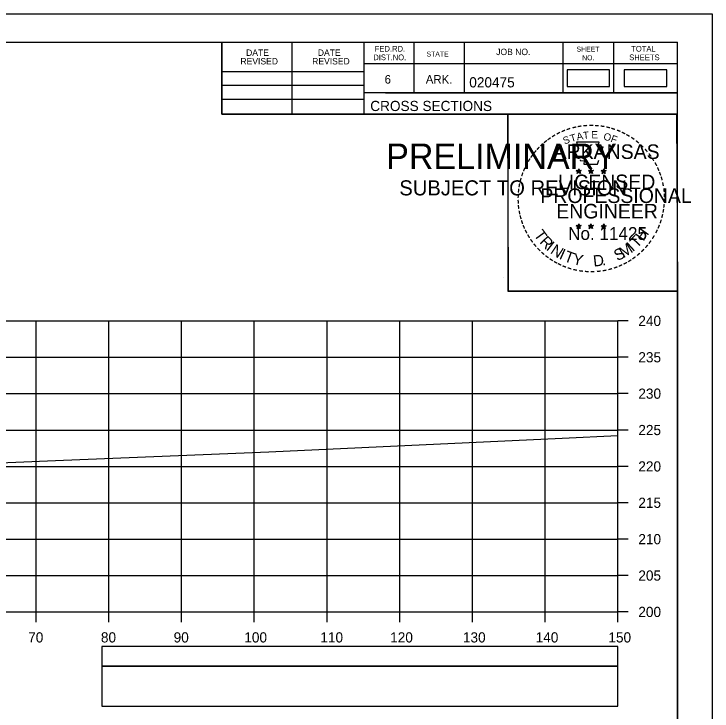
# Model space of a CAD drawing. Extents: x 1386544 to 1388153, y 379785 to 390999.
# Drawn here: x 1387426.6 to 1387522.6, y 389196.4 to 389292.2 of the extents above; entities that cross this region are included whole.
import ezdxf

# ---------------------------------------------------------------- set-up
doc = ezdxf.new("R2010")
doc.units = 0
for name, color, linetype in [('R_Axis', 7, 'Continuous'), ('R_Axis Annot', 7, 'Continuous'), ('R_Border', 7, 'Continuous'), ('R_Border PE', 7, 'Continuous'), ('R_Border Prem', 7, 'Continuous'), ('R_Exist Surface', 7, 'Continuous'), ('R_Grid', 7, 'Continuous'), ('R_No Plot', 7, 'Continuous'), ('S_SHOULDER', 7, 'Continuous')]:
    doc.layers.add(name, color=color, linetype=linetype)

msp = doc.modelspace()

# ---------------------------------------------------------------- linework, layer by layer
at = {"layer": 'R_Axis'}
for p, q in [((1387509.676, 389210.047), (1387509.676, 389250.047)), ((1387511.076, 389250.047), (1387509.676, 389250.047)), ((1387511.076, 389245.047), (1387509.676, 389245.047)), ((1387511.076, 389240.047), (1387509.676, 389240.047)), ((1387511.076, 389235.047), (1387509.676, 389235.047)), ((1387511.076, 389230.047), (1387509.676, 389230.047)), ((1387511.076, 389225.047), (1387509.676, 389225.047)), ((1387511.076, 389220.047), (1387509.676, 389220.047)), ((1387511.076, 389215.047), (1387509.676, 389215.047)), ((1387209.676, 389210.047), (1387509.676, 389210.047)), ((1387429.676, 389208.647), (1387429.676, 389210.047)), ((1387439.676, 389208.647), (1387439.676, 389210.047)), ((1387449.676, 389208.647), (1387449.676, 389210.047)), ((1387459.676, 389208.647), (1387459.676, 389210.047)), ((1387469.676, 389208.647), (1387469.676, 389210.047)), ((1387479.676, 389208.647), (1387479.676, 389210.047)), ((1387489.676, 389208.647), (1387489.676, 389210.047)), ((1387499.676, 389208.647), (1387499.676, 389210.047)), ((1387509.676, 389208.647), (1387509.676, 389210.047)), ((1387511.076, 389210.047), (1387509.676, 389210.047))]:
    msp.add_line(p, q, dxfattribs=at)
at = {"layer": 'R_Axis Annot'}
for points in [[(1387438.697, 389202.603), (1387509.676, 389202.603), (1387509.676, 389205.312), (1387438.697, 389205.312)], [(1387438.697, 389197.076), (1387509.676, 389197.076), (1387509.676, 389202.603), (1387438.697, 389202.603)]]:
    msp.add_lwpolyline(points, close=True, dxfattribs=at)
at = {"layer": 'R_Border'}
for p, q in [((1387201.676, 389288.341), (1387517.856, 389288.341)), ((1387455.216, 389278.461), (1387455.216, 389288.341)), ((1387464.896, 389278.461), (1387464.896, 389288.341)), ((1387474.756, 389288.341), (1387474.756, 389278.461)), ((1387481.596, 389288.341), (1387481.596, 389281.401)), ((1387488.536, 389288.341), (1387488.536, 389281.401)), ((1387502.116, 389288.341), (1387502.116, 389281.401)), ((1387509.056, 389288.341), (1387509.056, 389281.401)), ((1387517.856, 389082.881), (1387517.856, 389288.341)), ((1387517.856, 389285.401), (1387474.756, 389285.401)), ((1387517.856, 389285.421), (1387517.856, 389285.421)), ((1387455.216, 389284.321), (1387474.756, 389284.321)), ((1387455.216, 389282.461), (1387474.756, 389282.461)), ((1387517.856, 389281.401), (1387474.756, 389281.401)), ((1387477.716, 389281.401), (1387517.856, 389281.401)), ((1387455.216, 389280.521), (1387474.756, 389280.521)), ((1387517.856, 389278.461), (1387455.216, 389278.461))]:
    msp.add_line(p, q, dxfattribs=at)
at = {"layer": 'R_Border PE'}
for p, q in [((1387503.941, 389270.716), (1387504.29, 389270.605)), ((1387503.941, 389270.716), (1387504.194, 389270.671)), ((1387503.941, 389270.716), (1387504.178, 389270.594)), ((1387504.29, 389270.97), (1387504.249, 389270.718)), ((1387504.29, 389270.605), (1387504.29, 389270.97)), ((1387504.29, 389270.97), (1387504.339, 389270.72)), ((1387504.637, 389270.716), (1387504.29, 389270.605)), ((1387504.637, 389270.716), (1387504.351, 389270.667)), ((1387504.637, 389270.716), (1387504.433, 389270.614)), ((1387505.611, 389270.716), (1387505.96, 389270.605)), ((1387505.611, 389270.716), (1387505.864, 389270.671)), ((1387505.611, 389270.716), (1387505.848, 389270.594)), ((1387505.96, 389270.97), (1387505.919, 389270.718)), ((1387505.96, 389270.605), (1387505.96, 389270.97)), ((1387505.96, 389270.97), (1387506.009, 389270.72)), ((1387506.307, 389270.716), (1387505.96, 389270.605)), ((1387506.307, 389270.716), (1387506.021, 389270.667)), ((1387506.307, 389270.716), (1387506.103, 389270.614)), ((1387507.724, 389270.958), (1387507.683, 389270.706)), ((1387507.724, 389270.593), (1387507.724, 389270.958)), ((1387507.724, 389270.958), (1387507.773, 389270.708)), ((1387504.074, 389270.308), (1387504.29, 389270.605)), ((1387504.074, 389270.308), (1387504.2, 389270.552)), ((1387504.074, 389270.308), (1387504.288, 389270.525)), ((1387504.503, 389270.308), (1387504.288, 389270.522)), ((1387504.503, 389270.308), (1387504.29, 389270.605)), ((1387504.503, 389270.308), (1387504.366, 389270.599)), ((1387505.744, 389270.308), (1387505.96, 389270.605)), ((1387505.744, 389270.308), (1387505.87, 389270.552)), ((1387505.744, 389270.308), (1387505.958, 389270.525)), ((1387506.173, 389270.308), (1387505.958, 389270.522)), ((1387506.173, 389270.308), (1387505.96, 389270.605)), ((1387506.173, 389270.308), (1387506.036, 389270.599)), ((1387507.375, 389270.704), (1387507.724, 389270.593)), ((1387507.375, 389270.704), (1387507.628, 389270.659)), ((1387507.375, 389270.704), (1387507.612, 389270.582)), ((1387507.508, 389270.296), (1387507.724, 389270.593)), ((1387507.508, 389270.296), (1387507.634, 389270.54)), ((1387507.508, 389270.296), (1387507.722, 389270.513)), ((1387507.937, 389270.296), (1387507.722, 389270.51)), ((1387508.071, 389270.704), (1387507.724, 389270.593)), ((1387507.937, 389270.296), (1387507.724, 389270.593)), ((1387508.071, 389270.704), (1387507.785, 389270.655)), ((1387507.937, 389270.296), (1387507.8, 389270.587)), ((1387508.071, 389270.704), (1387507.867, 389270.602)), ((1387503.937, 389263.143), (1387504.286, 389263.032)), ((1387503.937, 389263.143), (1387504.19, 389263.098)), ((1387503.937, 389263.143), (1387504.174, 389263.021)), ((1387504.286, 389263.397), (1387504.245, 389263.145)), ((1387504.286, 389263.032), (1387504.286, 389263.397)), ((1387504.286, 389263.397), (1387504.335, 389263.147)), ((1387504.633, 389263.143), (1387504.286, 389263.032)), ((1387504.633, 389263.143), (1387504.347, 389263.094)), ((1387504.633, 389263.143), (1387504.429, 389263.041)), ((1387505.606, 389263.143), (1387505.955, 389263.032)), ((1387505.606, 389263.143), (1387505.859, 389263.098)), ((1387505.606, 389263.143), (1387505.843, 389263.021)), ((1387505.955, 389263.397), (1387505.914, 389263.145)), ((1387505.955, 389263.032), (1387505.955, 389263.397)), ((1387505.955, 389263.397), (1387506.004, 389263.147)), ((1387506.302, 389263.143), (1387505.955, 389263.032)), ((1387506.302, 389263.143), (1387506.016, 389263.094)), ((1387506.302, 389263.143), (1387506.098, 389263.041)), ((1387507.373, 389263.133), (1387507.722, 389263.022)), ((1387507.373, 389263.133), (1387507.626, 389263.088)), ((1387507.373, 389263.133), (1387507.61, 389263.011)), ((1387507.722, 389263.387), (1387507.681, 389263.135)), ((1387507.722, 389263.022), (1387507.722, 389263.387)), ((1387507.722, 389263.387), (1387507.771, 389263.137)), ((1387508.069, 389263.133), (1387507.722, 389263.022)), ((1387508.069, 389263.133), (1387507.783, 389263.084)), ((1387508.069, 389263.133), (1387507.865, 389263.031)), ((1387504.07, 389262.735), (1387504.286, 389263.032)), ((1387504.07, 389262.735), (1387504.196, 389262.979)), ((1387504.07, 389262.735), (1387504.284, 389262.952)), ((1387504.499, 389262.735), (1387504.284, 389262.949)), ((1387504.499, 389262.735), (1387504.286, 389263.032)), ((1387504.499, 389262.735), (1387504.362, 389263.026)), ((1387505.739, 389262.735), (1387505.955, 389263.032)), ((1387505.739, 389262.735), (1387505.865, 389262.979)), ((1387505.739, 389262.735), (1387505.953, 389262.952)), ((1387506.168, 389262.735), (1387505.953, 389262.949)), ((1387506.168, 389262.735), (1387505.955, 389263.032)), ((1387506.168, 389262.735), (1387506.031, 389263.026)), ((1387507.506, 389262.725), (1387507.722, 389263.022)), ((1387507.506, 389262.725), (1387507.632, 389262.969)), ((1387507.506, 389262.725), (1387507.72, 389262.942)), ((1387507.935, 389262.725), (1387507.72, 389262.939)), ((1387507.935, 389262.725), (1387507.722, 389263.022)), ((1387507.935, 389262.725), (1387507.798, 389263.016))]:
    msp.add_line(p, q, dxfattribs=at)
for points in [[(1387503.982, 389274.594), (1387504.251, 389273.767)], [(1387507.493, 389273.672), (1387507.635, 389273.956), (1387506.95, 389273.932), (1387507.098, 389274.594), (1387503.982, 389274.594)], [(1387504.474, 389272.171), (1387504.474, 389272.084), (1387505.037, 389272.065), (1387504.983, 389271.592), (1387506.853, 389271.592), (1387507.054, 389272.128)], [(1387504.29, 389270.97), (1387504.503, 389270.308), (1387503.941, 389270.716), (1387504.637, 389270.716), (1387504.074, 389270.308), (1387504.29, 389270.97)], [(1387505.96, 389270.97), (1387506.173, 389270.308), (1387505.611, 389270.716), (1387506.307, 389270.716), (1387505.744, 389270.308), (1387505.96, 389270.97)], [(1387507.724, 389270.958), (1387507.937, 389270.296), (1387507.375, 389270.704), (1387508.071, 389270.704), (1387507.508, 389270.296), (1387507.724, 389270.958)], [(1387504.286, 389263.397), (1387504.499, 389262.735), (1387503.937, 389263.143), (1387504.633, 389263.143), (1387504.07, 389262.735), (1387504.286, 389263.397)], [(1387505.955, 389263.397), (1387506.168, 389262.735), (1387505.606, 389263.143), (1387506.302, 389263.143), (1387505.739, 389262.735), (1387505.955, 389263.397)], [(1387507.722, 389263.387), (1387507.935, 389262.725), (1387507.373, 389263.133), (1387508.069, 389263.133), (1387507.506, 389262.725), (1387507.722, 389263.387)]]:
    msp.add_lwpolyline(points, dxfattribs=at)
for centre, radius in [((1387504.289, 389270.604), 0.172), ((1387504.289, 389270.604), 0.145), ((1387504.289, 389270.604), 0.116), ((1387505.959, 389270.604), 0.172), ((1387505.959, 389270.604), 0.145), ((1387505.959, 389270.604), 0.116), ((1387507.723, 389270.592), 0.172), ((1387507.723, 389270.592), 0.145), ((1387504.289, 389270.604), 0.0991), ((1387504.289, 389270.604), 0.0747), ((1387504.289, 389270.604), 0.0495), ((1387504.289, 389270.604), 0.0296), ((1387505.959, 389270.604), 0.0991), ((1387505.959, 389270.604), 0.0747), ((1387505.959, 389270.604), 0.0495), ((1387505.959, 389270.604), 0.0296), ((1387507.723, 389270.592), 0.116), ((1387507.723, 389270.592), 0.0991), ((1387507.723, 389270.592), 0.0747), ((1387507.723, 389270.592), 0.0495), ((1387507.723, 389270.592), 0.0296), ((1387504.285, 389263.031), 0.172), ((1387504.285, 389263.031), 0.145), ((1387504.285, 389263.031), 0.116), ((1387504.285, 389263.031), 0.0991), ((1387504.285, 389263.031), 0.0747), ((1387504.285, 389263.031), 0.0495), ((1387504.285, 389263.031), 0.0296), ((1387505.954, 389263.031), 0.172), ((1387505.954, 389263.031), 0.145), ((1387505.954, 389263.031), 0.116), ((1387505.954, 389263.031), 0.0991), ((1387505.954, 389263.031), 0.0747), ((1387505.954, 389263.031), 0.0495), ((1387505.954, 389263.031), 0.0296), ((1387507.721, 389263.021), 0.172), ((1387507.721, 389263.021), 0.145), ((1387507.721, 389263.021), 0.116), ((1387507.721, 389263.021), 0.0991), ((1387507.721, 389263.021), 0.0747), ((1387507.721, 389263.021), 0.0495), ((1387507.721, 389263.021), 0.0296)]:
    msp.add_circle(centre, radius, dxfattribs=at)
at = {"layer": 'R_Exist Surface'}
msp.add_lwpolyline([(1387209.676, 389224.983), (1387215.026, 389224.85), (1387226.169, 389224.49), (1387241.258, 389224.328), (1387246.492, 389224.385), (1387256.193, 389224.164), (1387262.552, 389224.427), (1387271.36, 389224.58), (1387283.354, 389223.845), (1387289.212, 389224.003), (1387290.857, 389224.051), (1387299.843, 389225.003), (1387307.761, 389225.911), (1387311.003, 389226.283), (1387333.99, 389227.23), (1387358.675, 389228.01), (1387378.996, 389228.765), (1387409.347, 389229.916), (1387433.447, 389230.903), (1387461.681, 389232.028), (1387502.009, 389233.928), (1387509.676, 389234.295)], dxfattribs=at)
at = {"layer": 'R_Grid'}
for p, q in [((1387209.676, 389250.047), (1387509.676, 389250.047)), ((1387429.676, 389210.047), (1387429.676, 389250.047)), ((1387439.676, 389210.047), (1387439.676, 389250.047)), ((1387449.676, 389210.047), (1387449.676, 389250.047)), ((1387459.676, 389210.047), (1387459.676, 389250.047)), ((1387469.676, 389210.047), (1387469.676, 389250.047)), ((1387479.676, 389210.047), (1387479.676, 389250.047)), ((1387489.676, 389210.047), (1387489.676, 389250.047)), ((1387499.676, 389210.047), (1387499.676, 389250.047)), ((1387509.676, 389210.047), (1387509.676, 389250.047)), ((1387209.676, 389245.047), (1387509.676, 389245.047)), ((1387209.676, 389240.047), (1387509.676, 389240.047)), ((1387209.676, 389235.047), (1387509.676, 389235.047)), ((1387209.676, 389230.047), (1387509.676, 389230.047)), ((1387209.676, 389225.047), (1387509.676, 389225.047)), ((1387209.676, 389220.047), (1387509.676, 389220.047)), ((1387209.676, 389215.047), (1387509.676, 389215.047)), ((1387209.676, 389210.047), (1387509.676, 389210.047))]:
    msp.add_line(p, q, dxfattribs=at)
at = {"layer": 'R_No Plot'}
for p, q in [((1387189.275, 389292.235), (1387522.609, 389292.235)), ((1387493.89, 389256.005), (1387493.89, 389256.005))]:
    msp.add_line(p, q, dxfattribs=at)
for points in [[(1387189.269, 389292.235), (1387522.609, 389292.235), (1387522.609, 389078.898), (1387189.269, 389078.898)], [(1387435.596, 389288.341), (1387455.216, 389288.341), (1387455.216, 389278.461), (1387471.328, 389278.461), (1387494.528, 389278.461), (1387494.528, 389254.128), (1387517.856, 389254.128), (1387517.856, 389082.881), (1387201.676, 389082.881), (1387201.676, 389288.341)], [(1387494.528, 389278.461), (1387517.735, 389278.461), (1387517.856, 389254.128), (1387494.648, 389254.128)]]:
    msp.add_lwpolyline(points, close=True, dxfattribs=at)
at = {"layer": 'S_SHOULDER'}
for points in [[(1387502.669, 389282.246), (1387508.503, 389282.246), (1387508.503, 389284.556), (1387502.669, 389284.556)], [(1387510.539, 389282.246), (1387516.373, 389282.246), (1387516.373, 389284.556), (1387510.539, 389284.556)]]:
    msp.add_lwpolyline(points, close=True, dxfattribs=at)

# ---------------------------------------------------------------- texts
at = {"layer": 'R_Axis Annot'}
for s, p in [('240', (1387512.476, 389249.347)), ('235', (1387512.476, 389244.347)), ('230', (1387512.476, 389239.347)), ('225', (1387512.476, 389234.347)), ('220', (1387512.476, 389229.347)), ('215', (1387512.476, 389224.347)), ('210', (1387512.476, 389219.347)), ('205', (1387512.476, 389214.347)), ('200', (1387512.476, 389209.347)), ('70', (1387428.59, 389205.847)), ('80', (1387438.59, 389205.847)), ('90', (1387448.59, 389205.847)), ('100', (1387458.304, 389205.847)), ('110', (1387468.756, 389205.847)), ('120', (1387478.359, 389205.847)), ('130', (1387488.359, 389205.847)), ('140', (1387498.359, 389205.847)), ('150', (1387508.359, 389205.847))]:
    msp.add_text(s, height=1.4, dxfattribs=at).set_placement(p)
at = {"layer": 'R_Border'}
for s, height, p in [('DATE', 0.8792, (1387458.554, 389286.477)), ('DATE', 0.8792, (1387468.414, 389286.477)), ('FED.RD.', 0.7819, (1387476.236, 389287.061)), ('STATE', 0.684, (1387483.356, 389286.381)), ('JOB NO.', 0.8792, (1387492.936, 389286.581)), ('SHEET', 0.684, (1387503.976, 389287.061)), ('TOTAL', 0.7819, (1387511.496, 389287.061)), ('REVISED', 0.8792, (1387457.774, 389285.297)), ('REVISED', 0.8792, (1387467.634, 389285.297)), ('DIST.NO.', 0.7819, (1387476.036, 389285.881)), ('NO.', 0.684, (1387504.756, 389285.881)), ('SHEETS', 0.7819, (1387511.216, 389285.881)), ('6', 1.172, (1387477.596, 389282.661)), ('ARK.', 1.1723, (1387483.256, 389282.661)), ('020475', 1.4, (1387489.232, 389282.14)), ('CROSS SECTIONS', 1.4, (1387475.62, 389278.891))]:
    msp.add_text(s, height=height, rotation=360, dxfattribs=at).set_placement(p)
at = {"layer": 'R_Border PE'}
for s, height, rotation, p in [('-', 1.6, 19.17608, (1387502.73, 389275.721)), ('-', 1.6, 13.63015, (1387503.48, 389275.962)), ('-', 1.6, 10.21935, (1387504.158, 389276.124)), ('-', 1.6, 5.89682, (1387504.887, 389276.234)), ('-', 1.6, 0.18623, (1387505.659, 389276.306)), ('-', 1.6, 357.74304, (1387506.382, 389276.293)), ('-', 1.6, 352.16172, (1387507.126, 389276.237)), ('-', 1.6, 347.20489, (1387507.845, 389276.123)), ('-', 1.6, 342.3362, (1387508.48, 389275.968)), ('-', 1.6, 34.06357, (1387500.866, 389274.765)), ('-', 1.6, 28.79182, (1387501.463, 389275.135)), ('-', 1.6, 24.30721, (1387502.096, 389275.452)), ('T', 1, 16.4036, (1387503.251, 389274.603)), ('A', 1, 11.21318, (1387504.077, 389274.854)), ('T', 1, 6.02276, (1387504.926, 389275.02)), ('E', 1, 0.83234, (1387506.031, 389275.13)), ('O', 1, 350.4515, (1387507.635, 389274.92)), ('F', 1, 340.07066, (1387508.589, 389274.692)), ('-', 1.6, 337.85509, (1387509.215, 389275.745)), ('-', 1.6, 334.12109, (1387509.846, 389275.474)), ('-', 1.6, 329.64089, (1387510.425, 389275.191)), ('-', 1.6, 38.95066, (1387499.812, 389273.992)), ('-', 1.6, 36.23174, (1387500.288, 389274.37)), ('S', 1, 21.59401, (1387502.337, 389274.272)), ('-', 1.6, 325.86266, (1387511.068, 389274.83)), ('-', 1.6, 320.52971, (1387511.678, 389274.404)), ('-', 1.6, 48.42305, (1387498.931, 389273.097)), ('-', 1.6, 42.96224, (1387499.379, 389273.575)), ('ARKANSAS', 2, 360, (1387500.835, 389272.306)), ('-', 1.6, 315.57859, (1387512.277, 389273.916)), ('-', 1.6, 309.87973, (1387512.846, 389273.366)), ('-', 1.6, 54.23247, (1387498.115, 389272.044)), ('-', 1.6, 50.61417, (1387498.528, 389272.611)), ('-', 1.6, 306.65218, (1387513.371, 389272.764)), ('-', 1.6, 62.87135, (1387497.477, 389270.903)), ('-', 1.6, 58.07063, (1387497.79, 389271.517)), ('-', 1.4, 303.67529, (1387513.857, 389272.196)), ('-', 1.6, 299.66835, (1387514.176, 389271.589)), ('-', 1.6, 67.77427, (1387497.218, 389270.292)), ('-', 1.6, 294.66279, (1387514.5, 389270.977)), ('-', 1.6, 72.39447, (1387496.999, 389269.662)), ('LICENSED', 2, 360, (1387501.432, 389268.157)), ('DWB', 0.01, 360, (1387504.277, 389270.6)), ('DWB', 0.01, 360, (1387505.947, 389270.6)), ('DWB', 0.01, 360, (1387507.711, 389270.589)), ('-', 1.6, 290.57283, (1387514.757, 389270.4)), ('-', 1.6, 285.12326, (1387514.991, 389269.82)), ('-', 1.6, 81.20126, (1387496.67, 389268.235)), ('-', 1.6, 75.46096, (1387496.802, 389268.948)), ('-', 1.6, 280.54934, (1387515.191, 389269.078)), ('-', 1.6, 85.18634, (1387496.594, 389267.544)), ('PROFESSIONAL', 2, 360, (1387499.009, 389266.253)), ('-', 1.6, 276.59616, (1387515.353, 389268.31)), ('-', 1.6, 89.06224, (1387496.569, 389266.843)), ('-', 1.6, 274.33011, (1387515.413, 389267.588)), ('-', 1.6, 94.19588, (1387496.604, 389266.118)), ('-', 1.6, 98.94793, (1387496.676, 389265.451)), ('ENGINEER', 2, 360, (1387501.196, 389264.128)), ('-', 1.6, 263.5172, (1387515.428, 389266.29)), ('-', 1.6, 269.94067, (1387515.447, 389266.956)), ('-', 1.6, 101.71495, (1387496.811, 389264.718)), ('-', 1.6, 260.99529, (1387515.357, 389265.636)), ('-', 1.6, 105.45785, (1387496.973, 389264.123)), ('-', 1.6, 255.7626, (1387515.247, 389264.958)), ('-', 1.6, 109.08742, (1387497.188, 389263.492)), ('-', 1.6, 114.06432, (1387497.442, 389262.896)), ('-', 1.6, 247.88866, (1387514.843, 389263.565)), ('-', 1.6, 252.86809, (1387515.066, 389264.238)), ('-', 1.6, 115.72885, (1387497.747, 389262.278)), ('T', 1.54, 306.04056, (1387498.046, 389261.87)), ('No. 11425', 1.757, 360, (1387502.823, 389261.177)), ('DWB', 0.01, 360, (1387504.273, 389263.027)), ('DWB', 0.01, 360, (1387505.942, 389263.027)), ('DWB', 0.01, 360, (1387507.709, 389263.017)), ('H', 1.54, 54.60883, (1387513.166, 389260.905)), ('-', 1.6, 244.61971, (1387514.581, 389262.936)), ('-', 1.6, 120.44712, (1387498.104, 389261.692)), ('-', 1.6, 125.89344, (1387498.507, 389261.131)), ('R', 1.54, 314.00497, (1387498.808, 389260.822)), ('T', 1.54, 46.64442, (1387512.276, 389259.963)), ('-', 1.6, 233.84524, (1387513.785, 389261.531)), ('-', 1.6, 239.07125, (1387514.187, 389262.184)), ('-', 1.6, 130.71812, (1387498.969, 389260.579)), ('I', 1.54, 321.96938, (1387499.709, 389259.89)), ('N', 1.54, 326.50021, (1387500.276, 389259.419)), ('M', 1.54, 32.65632, (1387510.43, 389258.638)), ('I', 1.54, 42.11359, (1387511.715, 389259.485)), ('-', 1.6, 231.25377, (1387513.355, 389260.965)), ('-', 1.6, 134.22381, (1387499.486, 389260.034)), ('-', 1.6, 138.93382, (1387500.011, 389259.57)), ('I', 1.54, 335.36034, (1387501.484, 389258.633)), ('T', 1.54, 339.89117, (1387502.145, 389258.305)), ('Y', 1.54, 347.85558, (1387503.362, 389257.86)), ('S', 1.54, 26.9312, (1387509.592, 389258.232)), ('-', 1.6, 221.08509, (1387512.354, 389259.892)), ('-', 1.6, 225.76533, (1387512.876, 389260.401)), ('-', 1.6, 144.64634, (1387500.567, 389259.164)), ('-', 1.6, 148.08978, (1387501.128, 389258.793)), ('-', 1.6, 151.57039, (1387501.707, 389258.468)), ('D', 1.54, 6.39691, (1387506.347, 389257.501)), ('-', 1.6, 212.24909, (1387511.271, 389259.033)), ('-', 1.6, 215.73633, (1387511.805, 389259.42)), ('-', 1.6, 154.60019, (1387502.229, 389258.221)), ('-', 1.6, 158.56121, (1387502.853, 389257.967)), ('-', 1.6, 162.79826, (1387503.54, 389257.754)), ('.', 1.54, 13.76417, (1387507.539, 389257.629)), ('-', 1.6, 195.47429, (1387508.793, 389257.853)), ('-', 1.6, 200.71842, (1387509.47, 389258.095)), ('-', 1.6, 204.25161, (1387510.089, 389258.368)), ('-', 1.6, 207.35684, (1387510.713, 389258.687)), ('-', 1.6, 167.55551, (1387504.255, 389257.59)), ('-', 1.6, 173.11546, (1387505.027, 389257.48)), ('-', 1.6, 176.51827, (1387505.775, 389257.427)), ('-', 1.6, 181.59176, (1387506.519, 389257.446)), ('-', 1.6, 185.81666, (1387507.328, 389257.522)), ('-', 1.6, 191.28576, (1387508.064, 389257.654))]:
    msp.add_text(s, height=height, rotation=rotation, dxfattribs=at).set_placement(p)
at = {"layer": 'R_Border Prem'}
for s, height, p in [('PRELIMINARY', 3.5, (1387477.807, 389270.924)), ('DWB', 0.01, (1387478.554, 389272.773)), ('SUBJECT TO REVISION', 2.07511, (1387479.616, 389267.295))]:
    msp.add_text(s, height=height, rotation=360, dxfattribs=at).set_placement(p)

doc.saveas('drawing.dxf')
